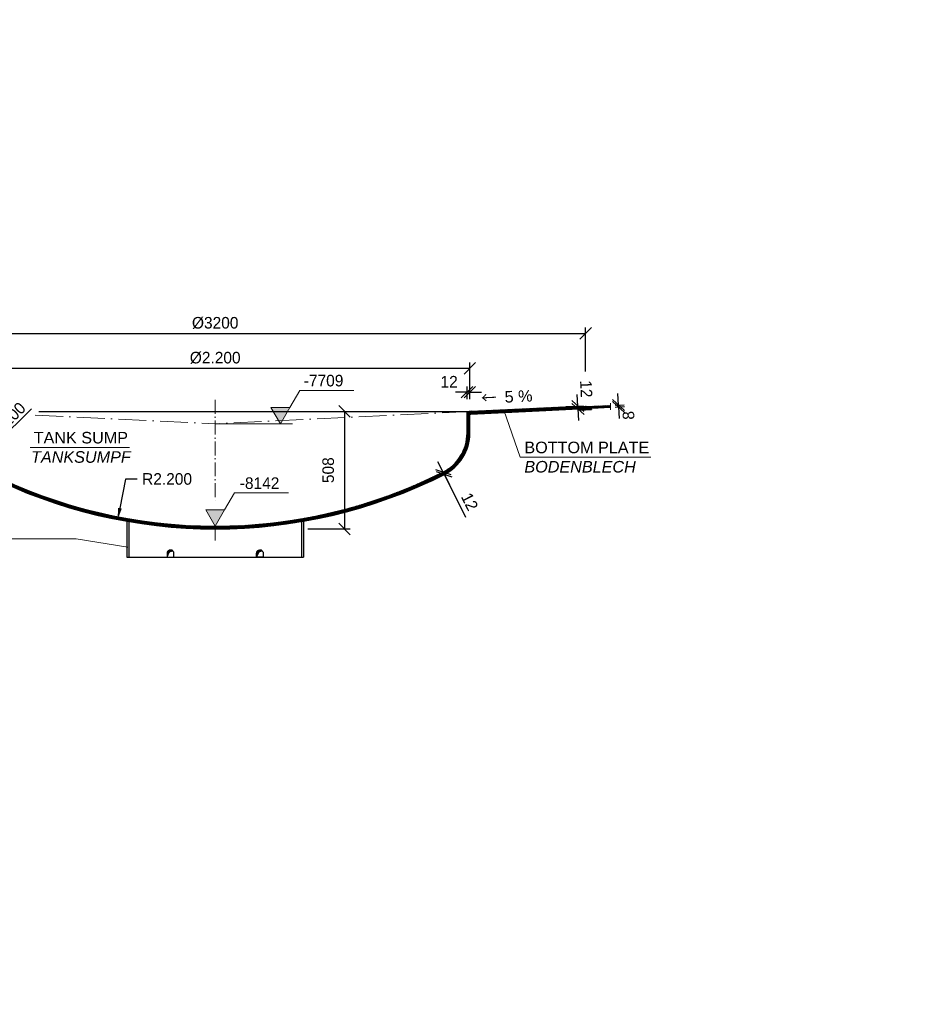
# Model space of a CAD drawing. Header units: millimetres. Extents: x -14064 to 10606674, y -83552 to 74051.
# Tile 588 of 656: x 45350 to 49193, y -48174 to -43921. Entities that reach past the tile are written whole.
import ezdxf

# ---------------------------------------------------------------- set-up
doc = ezdxf.new("R2010")
doc.units = ezdxf.units.MM
doc.linetypes.add('ACAD_ISO10W100', pattern=[18, 12, -3, 0, -3])
doc.layers.add('Bemaßung', color=7, linetype='Continuous', lineweight=9)
doc.layers.add('Beschriftung', color=7, linetype='Continuous', lineweight=9)
doc.styles.add('LBB3.5M1000', font='isocp.shx', dxfattribs={"height": 3.5})
doc.dimstyles.new('DIN', dxfattribs={"dimtxt": 2.5, "dimasz": 2.5, "dimexe": 1.25, "dimexo": 0.625, "dimtad": 1, "dimtih": 1, "dimdec": 4, "dimdsep": 46, "dimlunit": 6, "dimtxsty": 'Standard', "dimcen": 2.5, "dimadec": 0, "dimazin": 0, "dimtfac": 1, "dimtdec": 4, "dimtmove": 0, "dimatfit": 3, "dimfxl": 0, "dimtvp": 1, "dimtolj": 1, "dimtzin": 0, "dimarcsym": 0})

# ---------------------------------------------------------------- blocks, each defined once
blk = doc.blocks.new('_Oblique')
at = {"color": 0, "linetype": 'ByBlock', "lineweight": -2}
blk.add_line((-0.5, -0.5), (0.5, 0.5), dxfattribs=at)
blk = doc.blocks.new('*D458')
at = {"layer": 'Bemaßung', "color": 0, "lineweight": -2, "transparency": 16777216}
for p, q in [((45094.5, -45561), (45094.5, -45401.9)), ((47294.5, -45561), (47294.5, -45401.9)), ((45094.5, -45426.9), (47294.5, -45426.9))]:
    blk.add_line(p, q, dxfattribs=at)
at = {"layer": 'DEFPOINTS', "color": 0, "transparency": 16777216}
for p in [(47294.5, -45426.9), (45094.5, -45621), (47294.5, -45621)]:
    blk.add_point(p, dxfattribs=at)
at = {"layer": 'Bemaßung', "color": 0, "lineweight": -2, "transparency": 16777216, "xscale": 50, "yscale": 50, "zscale": 50, "rotation": 180}
blk.add_blockref('_Oblique', (45094.5, -45426.9), dxfattribs=at)
at = {"layer": 'Bemaßung', "color": 0, "lineweight": -2, "transparency": 16777216, "xscale": 50, "yscale": 50, "zscale": 50}
blk.add_blockref('_Oblique', (47294.5, -45426.9), dxfattribs=at)
at = {"layer": 'Bemaßung', "color": 0, "transparency": 16777216, "insert": (46194.5, -45381.9), "char_height": 50, "attachment_point": 5}
blk.add_mtext('\\A1;%%c2.200', dxfattribs=at)
blk = doc.blocks.new('*D459')
at = {"layer": 'Bemaßung', "color": 0, "lineweight": -2, "transparency": 16777216}
for p, q in [((47282.5, -45561), (47282.5, -45505.1)), ((47294.5, -45561), (47294.5, -45505.1)), ((47282.5, -45530.1), (47232.5, -45530.1)), ((47294.5, -45530.1), (47282.5, -45530.1)), ((47294.5, -45530.1), (47344.5, -45530.1))]:
    blk.add_line(p, q, dxfattribs=at)
at = {"layer": 'DEFPOINTS', "color": 0, "transparency": 16777216}
for p in [(47282.5, -45530.1), (47282.5, -45621), (47294.5, -45621)]:
    blk.add_point(p, dxfattribs=at)
at = {"layer": 'Bemaßung', "color": 0, "lineweight": -2, "transparency": 16777216, "xscale": 50, "yscale": 50, "zscale": 50}
blk.add_blockref('_Oblique', (47282.5, -45530.1), dxfattribs=at)
at = {"layer": 'Bemaßung', "color": 0, "lineweight": -2, "transparency": 16777216, "xscale": 50, "yscale": 50, "zscale": 50, "rotation": 180}
blk.add_blockref('_Oblique', (47294.5, -45530.1), dxfattribs=at)
at = {"layer": 'Bemaßung', "color": 0, "transparency": 16777216, "insert": (47205.1, -45485.1), "char_height": 50, "attachment_point": 5}
blk.add_mtext('\\A1;12', dxfattribs=at)
blk = doc.blocks.new('*D463')
at = {"layer": 'Bemaßung', "color": 0, "lineweight": -2, "transparency": 16777216}
for p, q in [((45807.4, -45905.3), (45782.8, -46031.4)), ((45857.4, -45905.3), (45807.4, -45905.3))]:
    blk.add_line(p, q, dxfattribs=at)
at = {"layer": 'Bemaßung', "color": 0, "transparency": 16777216}
blk.add_solid([(45774.6, -46029.8), (45791, -46033), (45773.2, -46080.5)], dxfattribs=at)
at = {"layer": 'DEFPOINTS', "color": 0, "transparency": 16777216}
for p in [(46194.5, -43921.2), (45773.2, -46080.5)]:
    blk.add_point(p, dxfattribs=at)
at = {"layer": 'Bemaßung', "color": 0, "transparency": 16777216, "insert": (45986.6, -45905.3), "char_height": 50, "attachment_point": 5}
blk.add_mtext('\\A1;R2.200', dxfattribs=at)
blk = doc.blocks.new('*D464')
at = {"layer": 'Bemaßung', "color": 0, "lineweight": -2, "transparency": 16777216}
blk.add_line((45400.8, -45602.1), (45187.8, -45812.7), dxfattribs=at)
at = {"layer": 'Bemaßung', "color": 0, "transparency": 16777216}
blk.add_solid([(45181.9, -45806.8), (45193.7, -45818.6), (45152.3, -45847.9)], dxfattribs=at)
at = {"layer": 'DEFPOINTS', "color": 0, "transparency": 16777216}
for p in [(45294.5, -45707.2), (45152.3, -45847.9)]:
    blk.add_point(p, dxfattribs=at)
at = {"layer": 'Bemaßung', "color": 0, "transparency": 16777216, "insert": (45306.2, -45642.8), "char_height": 50, "attachment_point": 5, "rotation": 44.687}
blk.add_mtext('\\A1;R200', dxfattribs=at)
blk = doc.blocks.new('*D466')
at = {"layer": 'Bemaßung', "color": 0, "lineweight": -2, "transparency": 16777216}
for p, q in [((47179.1, -45875.1), (47156.6, -45830.5)), ((47125.5, -45902.1), (47156.7, -45886.4)), ((47179.1, -45875.1), (47184.5, -45885.8)), ((47179.1, -45875.1), (47184.5, -45885.8)), ((47184.5, -45885.8), (47207, -45930.5)), ((47277.8, -46071.1), (47184.5, -45885.8)), ((47130.9, -45912.8), (47162.1, -45897.1))]:
    blk.add_line(p, q, dxfattribs=at)
at = {"layer": 'DEFPOINTS', "color": 0, "transparency": 16777216}
for p in [(47179.1, -45875.1), (47184.5, -45885.8), (47184.5, -45885.8)]:
    blk.add_point(p, dxfattribs=at)
at = {"layer": 'Bemaßung', "color": 0, "lineweight": -2, "transparency": 16777216, "xscale": 50, "yscale": 50, "zscale": 50}
for p, rotation in [((47179.1, -45875.1), 296.7436839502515), ((47184.5, -45885.8), 116.7436839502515)]:
    blk.add_blockref('_Oblique', p, dxfattribs=dict(at, rotation=rotation))
at = {"layer": 'Bemaßung', "color": 0, "transparency": 16777216, "insert": (47294, -46003.2), "char_height": 50, "attachment_point": 5, "rotation": 296.7437}
blk.add_mtext('\\A1;12', dxfattribs=at)
blk = doc.blocks.new('*D467')
at = {"layer": 'Bemaßung', "color": 0, "lineweight": -2, "transparency": 16777216}
for p, q in [((46594.5, -45613.2), (46778.2, -45613.2)), ((46753.2, -45613.2), (46753.2, -46121.2)), ((46594.5, -46121.2), (46778.2, -46121.2))]:
    blk.add_line(p, q, dxfattribs=at)
at = {"layer": 'DEFPOINTS', "color": 0, "transparency": 16777216}
for p in [(46194.5, -45613.2), (46194.5, -46121.2), (46753.2, -46121.2)]:
    blk.add_point(p, dxfattribs=at)
at = {"layer": 'Bemaßung', "color": 0, "lineweight": -2, "transparency": 16777216, "xscale": 50, "yscale": 50, "zscale": 50}
for p, rotation in [((46753.2, -45613.2), 90), ((46753.2, -46121.2), 270)]:
    blk.add_blockref('_Oblique', p, dxfattribs=dict(at, rotation=rotation))
at = {"layer": 'Bemaßung', "color": 0, "transparency": 16777216, "insert": (46682.9, -45867.2), "char_height": 50, "attachment_point": 5, "rotation": 90}
blk.add_mtext('\\A1;508', dxfattribs=at)
blk = doc.blocks.new('*D461')
at = {"layer": 'Bemaßung', "color": 0, "lineweight": -2, "transparency": 16777216}
for p, q in [((47761.1, -45590.4), (47758.7, -45540.4)), ((47729.1, -45592), (47786.1, -45589.2)), ((47761.7, -45602.4), (47761.1, -45590.4)), ((47729.1, -45604), (47786.7, -45601.1)), ((47761.7, -45602.4), (47764.2, -45652.3))]:
    blk.add_line(p, q, dxfattribs=at)
at = {"layer": 'DEFPOINTS', "color": 0, "transparency": 16777216}
for p in [(47709.1, -45592.9), (47761.1, -45590.4), (47709.1, -45604.9)]:
    blk.add_point(p, dxfattribs=at)
at = {"layer": 'Bemaßung', "color": 0, "lineweight": -2, "transparency": 16777216, "xscale": 50, "yscale": 50, "zscale": 50}
for p, rotation in [((47761.1, -45590.4), 272.793914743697), ((47761.7, -45602.4), 92.79391474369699)]:
    blk.add_blockref('_Oblique', p, dxfattribs=dict(at, rotation=rotation))
at = {"layer": 'Bemaßung', "color": 0, "transparency": 16777216, "insert": (47797.5, -45516.3), "char_height": 50, "attachment_point": 5, "rotation": 272.7939}
blk.add_mtext('\\A1;12', dxfattribs=at)
blk = doc.blocks.new('*D469')
at = {"layer": 'Bemaßung', "color": 0, "lineweight": -2, "transparency": 16777216}
for p, q in [((47936.8, -45585.8), (47934.4, -45535.9)), ((47922.2, -45586.5), (47961.8, -45584.6)), ((47922.6, -45594.5), (47962.2, -45592.6)), ((47937.2, -45593.8), (47936.8, -45585.8)), ((47937.2, -45593.8), (47939.6, -45643.7))]:
    blk.add_line(p, q, dxfattribs=at)
at = {"layer": 'DEFPOINTS', "color": 0, "transparency": 16777216}
for p in [(47902.2, -45587.5), (47902.6, -45595.5), (47936.8, -45585.8)]:
    blk.add_point(p, dxfattribs=at)
at = {"layer": 'Bemaßung', "color": 0, "lineweight": -2, "transparency": 16777216, "xscale": 50, "yscale": 50, "zscale": 50}
for p, rotation in [((47936.8, -45585.8), 272.793914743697), ((47937.2, -45593.8), 92.79391474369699)]:
    blk.add_blockref('_Oblique', p, dxfattribs=dict(at, rotation=rotation))
at = {"layer": 'Bemaßung', "color": 0, "transparency": 16777216, "insert": (47980.2, -45630.6), "char_height": 50, "attachment_point": 5, "rotation": 92.7939}
blk.add_mtext('\\A1;8', dxfattribs=at)
blk = doc.blocks.new('*D470')
at = {"layer": 'Bemaßung', "color": 0, "lineweight": -2, "transparency": 16777216}
for p, q in [((44594.5, -45440.8), (44594.5, -45251.3)), ((47794.5, -45440.8), (47794.5, -45251.3)), ((44594.5, -45276.3), (47794.5, -45276.3))]:
    blk.add_line(p, q, dxfattribs=at)
at = {"layer": 'DEFPOINTS', "color": 0, "transparency": 16777216}
for p in [(47794.5, -45276.3), (44594.5, -45600.8), (47794.5, -45600.8)]:
    blk.add_point(p, dxfattribs=at)
at = {"layer": 'Bemaßung', "color": 0, "lineweight": -2, "transparency": 16777216, "xscale": 50, "yscale": 50, "zscale": 50, "rotation": 180}
blk.add_blockref('_Oblique', (44594.5, -45276.3), dxfattribs=at)
at = {"layer": 'Bemaßung', "color": 0, "lineweight": -2, "transparency": 16777216, "xscale": 50, "yscale": 50, "zscale": 50}
blk.add_blockref('_Oblique', (47794.5, -45276.3), dxfattribs=at)
at = {"layer": 'Bemaßung', "color": 0, "transparency": 16777216, "insert": (46194.5, -45231.3), "char_height": 50, "attachment_point": 5}
blk.add_mtext('\\A1;%%c3200', dxfattribs=at)

msp = doc.modelspace()

# ---------------------------------------------------------------- hatches: boundary and pattern name
at = {"lineweight": 5}
h = msp.add_hatch(dxfattribs=at)
h.set_pattern_fill('ANSI31', color=0, angle=90)
h.set_pattern_definition([(135, (-41667.1613, 123748.3348), (-2.24506403, -2.24506403), [])])
h.paths.add_polyline_path([(47790.92419, -45592.92674), (47793.45519, -45600.81274), (47298.64422, -45624.96007), (47300.62025, -45612.86253), (47709.12638, -45592.92674)])
h = msp.add_hatch(color=0)
h.dxf.hatch_style = 1
h.paths.add_polyline_path([(47794.454, -45592.43704, -0.0445748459), (47797.20391, -45592.62028), (47795.45281, -45600.71526), (47794.454, -45600.764)])
h.paths.add_polyline_path([(47790.92419, -45592.92674, -0.0577141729), (47794.454, -45592.43704), (47794.454, -45600.764), (47793.45519, -45600.81275)])
h = msp.add_hatch(dxfattribs=at)
h.set_pattern_fill('ANSI31', color=0)
h.set_pattern_definition([(222.2060853, (209105.425, -388324.978), (2.132962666, -2.35182807), [])])
h.paths.add_polyline_path([(47902.58444, -45595.48705), (47795.45281, -45600.71526), (47797.20391, -45592.62028), (47902.58444, -45587.47753)])
h = msp.add_hatch(dxfattribs=at)
h.set_pattern_fill('ANSI31', color=0)
h.set_pattern_definition([(45, (-41667.1613, 123748.3348), (-2.24506403, 2.24506403), [])])
h.paths.add_polyline_path([(45209.854, -45875.10994, -0.2832368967), (45106.454, -45707.22057), (45106.454, -45613.74908), (45096.51739, -45613.26416), (45094.454, -45620.96482), (45094.454, -45707.22057, 0.2832368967), (45204.454, -45885.82628, 0.1172238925), (46194.454, -46121.16346), (46194.454, -46109.16346, -0.1172238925)])
h.paths.add_polyline_path([(47184.454, -45885.82628, 0.2832368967), (47294.454, -45707.22057), (47294.454, -45620.96482), (47292.39061, -45613.26415), (47282.454, -45613.74907), (47282.454, -45707.22057, -0.2832368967), (47179.054, -45875.10994, -0.1172238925), (46194.454, -46109.16346), (46194.454, -46121.16346, 0.1172238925)])
h = msp.add_hatch(color=0)
h.dxf.hatch_style = 1
h.paths.add_polyline_path([(47298.64422, -45624.96007), (47300.62025, -45612.86253), (47292.36363, -45613.16346), (47294.454, -45625.16407)])
at = {"lineweight": 9}
h = msp.add_hatch(dxfattribs=at)
h.set_pattern_fill('ANSI31', color=0, scale=0.5, angle=87.20608526)
h.set_pattern_definition([(132.206085, (44594.3321, -45603.261), (-1.175914, -1.0664813), [])])
h.paths.add_polyline_path([(47819.668, -45604.53947), (47769.72744, -45606.97665), (47769.48372, -45601.98259), (47819.42428, -45599.54541)])
h = msp.add_hatch(color=256)
h.dxf.hatch_style = 1
h.paths.add_polyline_path([(46010.63637, -46216.07802), (46011.01007, -46215.62581, 0.6301564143), (45986.4539, -46227.00604), (45986.4539, -46243.16346), (45993.44885, -46226.97825, -0.3080631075)])
h = msp.add_hatch(color=256)
h.dxf.hatch_style = 1
h.paths.add_polyline_path([(46396.63637, -46216.07802), (46397.01007, -46215.62581, 0.6301564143), (46372.4539, -46227.00604), (46372.4539, -46243.16346), (46379.44885, -46226.97825, -0.3080631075)])
at = {"layer": 'Bemaßung'}
h = msp.add_hatch(color=256, dxfattribs=at)
h.dxf.hatch_style = 1
h.paths.add_polyline_path([(46476.4148, -45666.84478), (46517.37351, -45595.90222), (46435.45609, -45595.90222)])
h = msp.add_hatch(color=256, dxfattribs=at)
h.dxf.hatch_style = 1
h.paths.add_polyline_path([(46194.454, -46109.16346), (46235.41271, -46038.22089), (46153.49529, -46038.22089)])

# ---------------------------------------------------------------- linework, layer by layer
at = {"linetype": 'ACAD_ISO10W100', "lineweight": 18, "ltscale": 5}
for p, q in [((46194.454, -45563.16346), (46194.454, -46000.65627)), ((47902.58444, -45578.32719), (47902.58444, -45606.32382)), ((46194.454, -46115.07411), (46194.454, -46171.16346))]:
    msp.add_line(p, q, dxfattribs=at)
for p, q in [((47300.62025, -45612.86253), (47709.12638, -45592.92674)), ((47790.92419, -45592.92674), (47709.12638, -45592.92674)), ((47793.45519, -45600.81275), (47790.92419, -45592.92674)), ((47795.45281, -45600.71526), (47797.20391, -45592.62028)), ((47795.45281, -45600.71526), (47902.58444, -45595.48705)), ((47797.20391, -45592.62028), (47902.58444, -45587.47753)), ((45432.87153, -45613.16346), (47294.454, -45613.16346)), ((47282.454, -45707.22057), (47282.454, -45613.16346)), ((47294.454, -45707.22057), (47294.454, -45613.16346)), ((47298.64422, -45624.96007), (47594.32601, -45610.53059)), ((47594.32601, -45610.53059), (47793.45519, -45600.81275)), ((47795.45281, -45600.71526), (47793.45519, -45600.81275)), ((45813.454, -46087.92117), (45813.454, -46243.16346)), ((45821.454, -46089.31267), (45821.454, -46243.16346)), ((46567.45402, -46089.31265), (46567.45403, -46243.16344)), ((46575.45402, -46087.92116), (46575.45403, -46243.16344)), ((45813.454, -46243.16346), (46575.45403, -46243.16342))]:
    msp.add_line(p, q)
at = {"linetype": 'ACAD_ISO10W100', "lineweight": 18, "ltscale": 10}
for p in [(45417.29829, -45628.91881), (47294.454, -45613.16346)]:
    msp.add_line(p, (46194.44289, -45666.84478), dxfattribs=at)
for points in [[(47298.64422, -45624.96007), (47300.62025, -45612.86253), (47292.36363, -45613.16346), (47294.454, -45625.16407)], [(47820.42309, -45599.49667), (47768.48491, -45602.03134), (47768.77737, -45608.02421), (47820.71556, -45605.48953)], [(47819.668, -45604.53947), (47769.72744, -45606.97665), (47769.48372, -45601.98259), (47819.42428, -45599.54541)]]:
    msp.add_lwpolyline(points, close=True)
for points in [[(45986.4539, -46227.00604), (45986.4539, -46243.16346), (46016.4541, -46243.16346), (46016.4541, -46227.00604, 0.9878469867)], [(45986.4539, -46243.16346), (45993.44885, -46226.97825, -0.3080631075), (46010.63637, -46216.07802), (46011.01007, -46215.62581, 0.6301564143), (45986.4539, -46227.00604), (45986.4539, -46243.16346)], [(46402.4541, -46227.00604), (46402.4541, -46243.16346), (46372.4539, -46243.16346), (46372.4539, -46227.00604, -0.9878469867)], [(46372.4539, -46243.16346), (46379.44885, -46226.97825, -0.3080631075), (46396.63637, -46216.07802), (46397.01007, -46215.62581, 0.6301564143), (46372.4539, -46227.00604), (46372.4539, -46243.16346)]]:
    msp.add_lwpolyline(points, format="xyb", close=True)
for centre, radius, start, end in [((47794.80327, -45607.92099), 15.48789, 81.08316402, 104.50466546), ((47094.454, -45707.22057), 188, 296.74368395, 0), ((47094.454, -45707.22057), 200, 296.74368395, 0), ((46194.454, -43921.16346), 2200, 243.25631605, 296.74368395), ((46194.454, -43921.16346), 2188, 243.25631605, 296.74368395)]:
    msp.add_arc(centre, radius, start, end)
at = {"layer": 'Bemaßung'}
for p, q in [((46517.37351, -45595.90222), (46559.71587, -45522.56311)), ((46559.71587, -45522.56311), (46793.69978, -45522.56311)), ((46194.454, -45666.84424), (46527.97636, -45666.84424)), ((46235.41271, -46038.22089), (46277.75507, -45964.88178)), ((46277.75507, -45964.88178), (46511.73898, -45964.88178))]:
    msp.add_line(p, q, dxfattribs=at)
for points in [[(46476.4148, -45666.84478), (46517.37351, -45595.90222), (46435.45609, -45595.90222)], [(46194.454, -46109.16346), (46235.41271, -46038.22089), (46153.49529, -46038.22089)]]:
    msp.add_lwpolyline(points, close=True, dxfattribs=at)
at = {"layer": 'Beschriftung'}
for p, q in [((47512.72624, -45811.2894), (47441.46767, -45608.60384)), ((45395.75464, -45769.03445), (45824.25047, -45769.03445)), ((47512.72624, -45811.2894), (48076.79317, -45811.2894)), ((45594.01833, -46164.38025), (45817.02679, -46199.31116))]:
    msp.add_line(p, q, dxfattribs=at)
msp.add_lwpolyline([(44317.45995, -46164.38025), (45594.01833, -46164.38025)], dxfattribs=at)

# ---------------------------------------------------------------- texts
at = {"insert": (47341.77414, -45530.92464), "char_height": 50, "width": 242.7890793, "attachment_point": 1, "rotation": 2.79391474, "style": 'LBB3.5M1000'}
msp.add_mtext('{\\fSimSun|b0|i0|c134|p2;←\\fSimSun|b0|i0|c0|p2; \\fArial|b0|i0|c0|p34;5 %}', dxfattribs=at)
at = {"layer": 'Bemaßung', "char_height": 50, "attachment_point": 5}
for s, insert in [('\\A1;-7709', (46662.7806, -45480.54437)), ('\\A1;-8142', (46386.25207, -45923.47562))]:
    msp.add_mtext(s, dxfattribs=dict(at, insert=insert))
at = {"layer": 'Beschriftung', "attachment_point": 1, "style": 'LBB3.5M1000'}
for s, insert, char_height, width in [('\\pi172.05;{\\fArial|b1|i0|c0|p34;DETAIL "3"}', (36734.71349, -44330.68119), 60, 785.9141179), ('\\pi172.05;{\\fArial|b1|i0|c0|p34;DETAIL "4"}', (38492.85024, -44330.68119), 60, 785.9141179), ('\\pi172.05;{\\fArial|b1|i0|c0|p34;DETAIL "5"}', (39850.75703, -44330.68119), 60, 785.9141179), ('\\pi105.44;{\\fArial|b0|i0|c0|p34;SOCKET FOR LEVEL INDICATOR\\P\\pi18.999;\\fArial|b0|i1|c0|p34;STUTZEN FÜR FÜLLSTANDSANZEIGE\\P\\pi446.55;\\fArial|b0|i0|c0|p34;\\H0.5x;SCALE / MASSSTAB 1:10}', (38232.75277, -44500.88051), 50, 1301.3679194), ('\\pi196.13;{\\fArial|b0|i0|c0|p34;SOCKET FOR FILLING PIPE\\P\\pi212.42;\\fArial|b0|i1|c0|p34;STUTZEN FÜR FÜLLROHR\\P\\pi446.55;\\fArial|b0|i0|c0|p34;\\H0.5x;SCALE / MASSSTAB 1:10}', (39590.65957, -44500.88051), 50, 1301.3679194), ('\\pi160.59;{\\fArial|b0|i0|c0|p34;DN250\\P\\pi181.87;PN16}', (38211.41224, -45207.56103), 50, 529.8709739), ('\\pi160.59;{\\fArial|b0|i0|c0|p34;DN200\\P\\pi181.87;PN16}', (39596.26904, -45329.65383), 50, 529.8709739), ('\\pi344.11;{\\fArial|b1|i0|c0|p34;DETAIL "12"}', (43067.13139, -45395.10381), 12, 785.9141179), ('\\pi360.62;{\\fArial|b0|i0|c0|p34;\\H0.2x;BRACKET\\P\\fArial|b0|i1|c0|p34;BÜGEL\\H5x;\\P\\pi330.77;\\fArial|b0|i0|c0|p34;\\H0.16x;SCALE / MASSSTAB 1:2}', (43067.13139, -45427.85024), 50, 785.9141179), ('\\pi63.52;{\\fArial|b0|i0|c0|p34;TANK SUMP\\P\\pi52.18;\\fArial|b0|i1|c0|p34;TANKSUMPF}', (45346.87258, -45701.74535), 50, 529.8709739), ('{\\fArial|b0|i0|c0|p34;BOTTOM PLATE\\P\\fArial|b0|i1|c0|p34;BODENBLECH}', (47530.24407, -45744.0003), 50, 543.3098541), ('\\pi172.05;{\\fArial|b1|i0|c0|p34;DETAIL "8"}', (38167.88482, -46229.73616), 60, 785.9141179), ('\\pi172.05;{\\fArial|b1|i0|c0|p34;DETAIL "7"}', (36650.72793, -46238.58243), 60, 785.9141179), ('\\pi224.71;{\\fArial|b0|i0|c0|p34;MANHOLE\\P\\pi45.669;\\fArial|b0|i1|c0|p34;MONTAGEÖFFNUNG\\P\\pi66.34;\\fArial|b0|i0|c0|p34;\\H0.8x;SCALE / MASSSTAB 1:10}', (34396.92455, -46408.78176), 50, 785.9141179), ('\\pi149.26;{\\fArial|b0|i0|c0|p34;MANHOLE WITH LADDER\\P\\pi19.468;\\fArial|b0|i1|c0|p34;MONTAGEÖFFNUNG MIT LEITER\\P\\pi242.63;\\fArial|b0|i0|c0|p34;\\H0.8x;SCALE / MASSSTAB 1:10}', (36458.37726, -46408.78176), 50, 1138.4918382), ('\\pi344.11;{\\fArial|b1|i0|c0|p34;DETAIL "10"}', (43057.69303, -46421.28154), 12, 785.9141179), ('\\pi348.78;{\\fArial|b1|i0|c0|p34;DETAIL "9"}', (43346.30633, -46421.28154), 12, 785.9141179), ('\\pi355.07;{\\fArial|b0|i0|c0|p34;\\H0.2x;TOP PLATE\\P\\pi340.64;\\fArial|b0|i1|c0|p34;DECKENBLECH\\fArial|b0|i0|c0|p34;\\P\\pi331.5;\\H0.8x;SCALE / MASSSTAB 1:1}', (43057.69303, -46454.02797), 50, 785.9141179), ('\\pi339.9;{\\fArial|b0|i0|c0|p34;\\H0.2x;BOTTOM PLATE\\P\\pi344.91;\\fArial|b0|i1|c0|p34;BODENBLECH\\fArial|b0|i0|c0|p34;\\P\\pi331.5;\\H0.8x;SCALE / MASSSTAB 1:1}', (43346.30633, -46454.02797), 50, 785.9141179), ('\\pi264.38;{\\fArial|b0|i0|c0|p34;\\H0.2x;CONNECTION BOTTOM PLATE - SUMP\\P\\pi269.63;\\fArial|b0|i1|c0|p34;ANSCHLUSS BODENBLECH\\fArial|b0|i0|c0|p34; - SUMPF\\P\\pi331.5;\\H0.8x;SCALE / MASSSTAB 1:1}', (43627.27843, -46454.02797), 50, 785.9141179), ('\\pi96.25;{\\fArial|b0|i0|c0|p34;SOCKET FOR TANKVENTILATION\\P\\pi73.416;\\fArial|b0|i1|c0|p34;STUTZEN FÜR TANKENTLÜFTUNG\\P\\pi446.55;\\fArial|b0|i0|c0|p34;\\H0.5x;SCALE / MASSSTAB 1:10}', (39683.93964, -47768.31177), 50, 1301.3679194)]:
    msp.add_mtext(s, dxfattribs=dict(at, insert=insert, char_height=char_height, width=width))

# ---------------------------------------------------------------- dimensions: what is measured, and where the dimension line sits
at = {"layer": 'Bemaßung'}
for center, mpoint, picture, middle in [((46194.454, -43921.16346), (45773.24462, -46080.46489), '*D463', (45986.58606, -45905.27023)), ((45294.454, -45707.22057), (45152.26222, -45847.86728), '*D464', (45332.61935, -45669.46993))]:
    dim = msp.add_radius_dim(center=center, mpoint=mpoint, dimstyle='DIN', override={"dimscale": 20, "dimdec": 2, "dimtdec": 2}, dxfattribs=at)
    dim.commit()
    dim.dimension.update_dxf_attribs({"geometry": picture, "text_midpoint": middle, "dimtype": 164})
for base, p1, p2, text, override, picture, middle in [((47794.454, -45276.26427), (44594.454, -45600.764), (47794.454, -45600.764), '%%c3200', {"dimscale": 20, "dimexo": 8, "dimgap": 1, "dimdec": 2, "dimblk1": 'Oblique', "dimblk2": 'Oblique', "dimsah": 1, "dimtdec": 2}, '*D470', (46194.454, -45231.26427)), ((47294.454, -45426.8639), (45094.454, -45620.96482), (47294.454, -45620.96482), '%%c2.200', {"dimscale": 20, "dimexo": 3, "dimgap": 1, "dimdec": 2, "dimblk1": 'Oblique', "dimblk2": 'Oblique', "dimsah": 1, "dimtdec": 2}, '*D458', (46194.454, -45381.8639))]:
    dim = msp.add_linear_dim(base=base, p1=p1, p2=p2, text=text, dimstyle='DIN', override=override, dxfattribs=at)
    dim.commit()
    dim.dimension.update_dxf_attribs({"geometry": picture, "text_midpoint": middle})
for base, p1, p2, angle, override, picture, middle, dimtype in [((47282.454, -45530.07753), (47294.454, -45620.96482), (47282.454, -45620.96482), 180, {"dimscale": 20, "dimexo": 3, "dimgap": 1, "dimdec": 2, "dimblk1": 'Oblique', "dimblk2": 'Oblique', "dimsah": 1, "dimtdec": 2, "dimtmove": 1}, '*D459', (47205.07802, -45530.07753), 160), ((47936.80176, -45585.80767), (47902.58444, -45595.48705), (47902.19449, -45587.49656), 272.79391474, {"dimscale": 20, "dimexo": 1, "dimgap": 1, "dimdec": 2, "dimblk1": 'Oblique', "dimblk2": 'Oblique', "dimsah": 1, "dimtdec": 2, "dimtmove": 2}, '*D469', (47980.2027, -45630.56073), 160), ((46753.18709, -46121.16346), (46194.454, -45613.16346), (46194.454, -46121.16346), 90, {"dimscale": 20, "dimexo": 20, "dimgap": 1, "dimdec": 2, "dimblk1": 'Oblique', "dimblk2": 'Oblique', "dimsah": 1, "dimtdec": 2, "dimtmove": 2}, '*D467', (46682.91798, -45867.16346), 160), ((47184.454, -45885.82628), (47179.054, -45875.10994), (47184.454, -45885.82628), 296.74368395, {"dimscale": 20, "dimexo": 3, "dimgap": 1, "dimdec": 2, "dimblk1": 'Oblique', "dimblk2": 'Oblique', "dimsah": 1, "dimtdec": 2, "dimtmove": 1}, '*D466', (47253.0103, -46023.85344), 161)]:
    dim = msp.add_linear_dim(base=base, p1=p1, p2=p2, angle=angle, dimstyle='DIN', override=override, dxfattribs=at)
    dim.commit()
    dim.dimension.update_dxf_attribs({"geometry": picture, "text_midpoint": middle, "dimtype": dimtype})
dim = msp.add_linear_dim(base=(47761.13538, -45590.38861), p1=(47709.12638, -45604.92844), p2=(47709.12638, -45592.92674), angle=92.79391474, text='12', dimstyle='DIN', override={"dimscale": 20, "dimexo": 1, "dimgap": 1, "dimdec": 2, "dimblk1": 'Oblique', "dimblk2": 'Oblique', "dimsah": 1, "dimtdec": 2, "dimtmove": 2}, dxfattribs=at)
dim.commit()
dim.dimension.update_dxf_attribs({"geometry": '*D461', "text_midpoint": (47797.5418, -45516.27849), "dimtype": 160})

doc.saveas('drawing.dxf')
